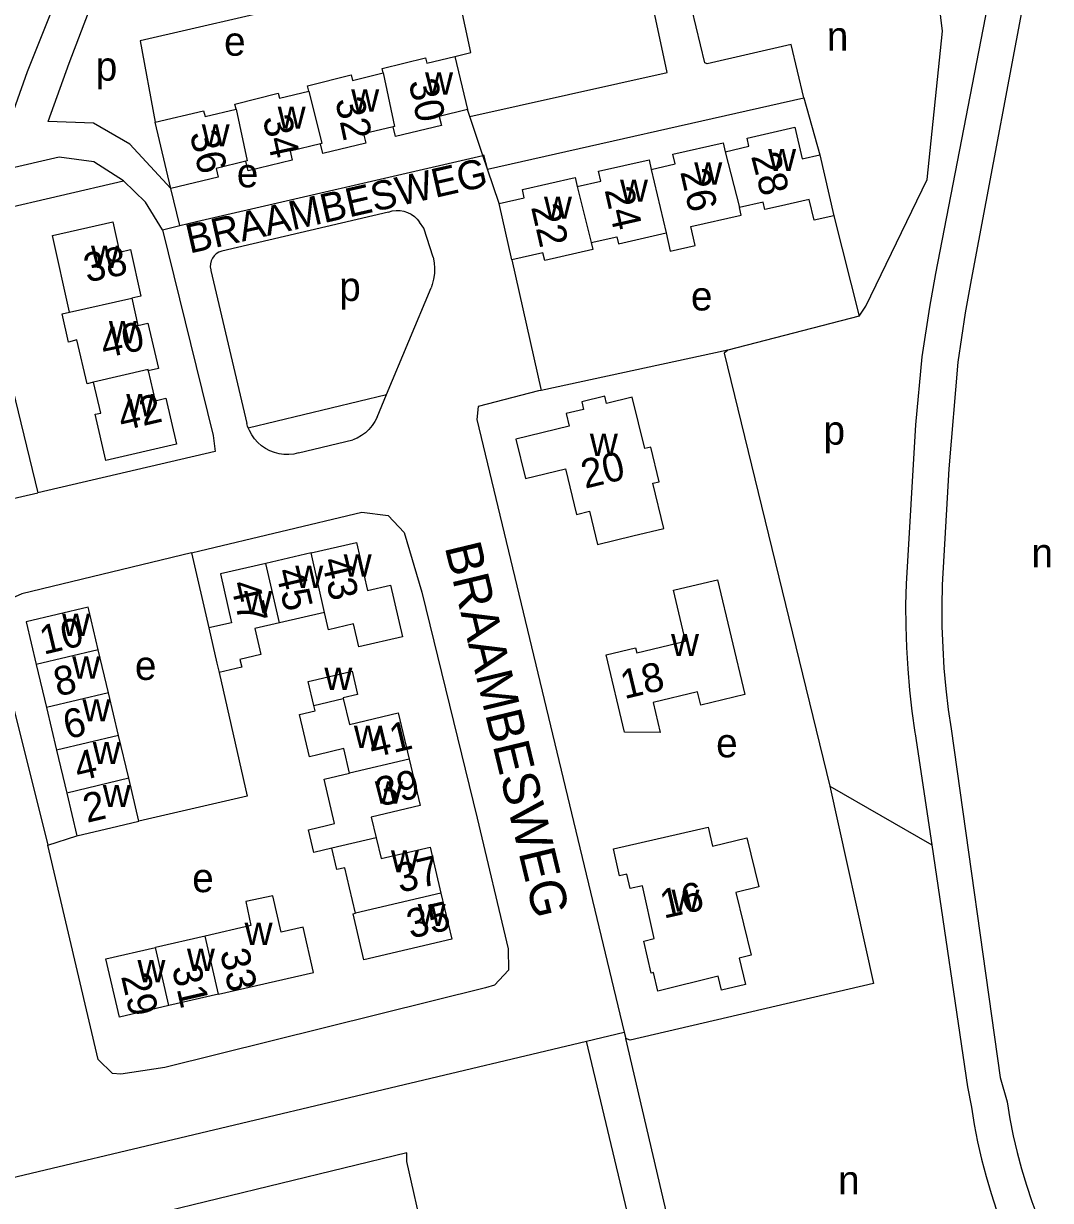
# Model space of a CAD drawing. Extents: x 161936 to 163647, y 386450 to 388633.
# Drawn here: x 163058 to 163200, y 387775.4 to 387938 of the extents above; entities that cross this region are included whole.
import ezdxf

# ---------------------------------------------------------------- set-up
doc = ezdxf.new("R2010")
doc.units = 0
for name, color, linetype in [('BLT_Basislijn', 7, 'Continuous'), ('BLT_Bebouwing', 7, 'Continuous'), ('BLT_Centroide', 7, 'Continuous'), ('BLT_Huisnummer', 7, 'Continuous'), ('BLT_Huisnummer_ tussenligend', 7, 'Continuous'), ('BLT_Onderverdeling_panden', 7, 'Continuous'), ('BLT_Straatnaam', 7, 'Continuous'), ('BLT_Straatnaam_verkleind', 7, 'Continuous')]:
    doc.layers.add(name, color=color, linetype=linetype)

msp = doc.modelspace()

# ---------------------------------------------------------------- linework, layer by layer
at = {"layer": 'BLT_Basislijn'}
for p, q in [((163122.16, 387917.88), (163165.89, 387927.73)), ((163119.71, 387925.16), (163119.39, 387926.12)), ((163121.52, 387919.78), (163119.71, 387925.16)), ((163122.16, 387917.88), (163121.52, 387919.78)), ((163123.75, 387913.14), (163122.16, 387917.88)), ((163054.21, 387912.18), (163071.85, 387916.26)), ((163079.64, 387910.09), (163078.4, 387915.22)), ((163108.46, 387911.96), (163085.42, 387906.55)), ((163077.23, 387909.51), (163079.64, 387910.09)), ((163125.53, 387905.34), (163129.55, 387887.31)), ((163083.94, 387903.9), (163088.9, 387882.76)), ((163108.19, 387886.73), (163114.36, 387901.51)), ((163155.37, 387892.88), (163129.55, 387887.31)), ((163182.19, 387891.95), (163181.29, 387882.57)), ((163187.14, 387891.21), (163185.89, 387876.47)), ((163089.1, 387882.14), (163108.19, 387886.73)), ((163106.89, 387883.63), (163108.19, 387886.73)), ((163181.29, 387882.57), (163180.01, 387860.6)), ((163096.02, 387878.67), (163103.56, 387880.48)), ((163185.89, 387876.47), (163185.01, 387860.42)), ((163081.26, 387864.85), (163083.65, 387854.48)), ((163181.26, 387839.85), (163183.54, 387824.5)), ((163186.21, 387840.54), (163193.02, 387792.37)), ((163169.48, 387832.62), (163183.54, 387824.5)), ((163061.39, 387824.44), (163065.41, 387825.76)), ((163183.54, 387824.5), (163188.51, 387791.06)), ((163042.83, 387775.25), (163135.83, 387797.38)), ((163135.83, 387797.38), (163141.04, 387798.62)), ((163143.61, 387764.76), (163135.83, 387797.38)), ((163141.04, 387798.62), (163141.25, 387797.73)), ((163148.02, 387768.84), (163141.25, 387797.73)), ((163188.51, 387791.06), (163189.04, 387788.27)), ((163193.02, 387792.37), (163193.99, 387788.97))]:
    msp.add_line(p, q, dxfattribs=at)
for points in [[(163119.71, 387925.16), (163146.99, 387931.23), (163143.9, 387945.74), (163140.82, 387957.55)], [(163173.54, 387897.57), (163174.46, 387898.97), (163182.93, 387916.47), (163185.05, 387936.95), (163183.74, 387947.62), (163182.68, 387953.04)], [(163165.89, 387927.73), (163164.11, 387935.14), (163152.53, 387932.46), (163152.21, 387932.61), (163148.01, 387950.07)], [(163192.73, 387948.17), (163184.08, 387903.48), (163183.23, 387898.84), (163182.19, 387891.95)], [(163117.65, 387933.48), (163119.84, 387934.02), (163117.36, 387945.61), (163074.15, 387935.63), (163076.23, 387924.38)], [(163197.23, 387946.49), (163189, 387902.58), (163188.16, 387898.02), (163187.14, 387891.21)], [(163078.4, 387915.22), (163072.75, 387921.34), (163067.69, 387924.27), (163061.44, 387924.46), (163064.34, 387932.55), (163067.37, 387940.53)], [(163061.68, 387939.16), (163058.55, 387931.34), (163055.32, 387922.2), (163038.11, 387918.5)], [(163165.89, 387927.73), (163168.1, 387919.88)], [(163071.85, 387916.26), (163067.76, 387918.9), (163062.98, 387919.53), (163047.59, 387916.01)], [(163079.64, 387910.09), (163081.95, 387910.65), (163121.52, 387919.78)], [(163122.16, 387917.88), (163121.66, 387919.82), (163121.52, 387919.78)], [(163077.23, 387909.51), (163074.91, 387913.35), (163071.85, 387916.26)], [(163039.14, 387914.29), (163049.22, 387873.49), (163051.35, 387871.54), (163052.72, 387871.51), (163060.02, 387873.16)], [(163054.21, 387912.18), (163051.99, 387908.13), (163051.83, 387906.76), (163060.02, 387873.16)], [(163108.46, 387911.96), (163108.98, 387912.11), (163109.52, 387912.17), (163110.07, 387912.16), (163110.61, 387912.07), (163111.12, 387911.9), (163111.61, 387911.66), (163112.06, 387911.35), (163112.45, 387910.97), (163112.78, 387910.56)], [(163170.03, 387911.44), (163173.54, 387897.57)], [(163077.23, 387909.51), (163084.24, 387881.07), (163084.54, 387878.87), (163060.02, 387873.16)], [(163114.65, 387905.71), (163113.36, 387909.74), (163112.78, 387910.56)], [(163085.42, 387906.55), (163085.04, 387906.4), (163084.68, 387906.19), (163084.38, 387905.91), (163084.14, 387905.58), (163083.97, 387905.21), (163083.87, 387904.81), (163083.85, 387904.4), (163083.91, 387904), (163083.94, 387903.9)], [(163114.65, 387905.71), (163114.78, 387904.96), (163114.83, 387904.21), (163114.81, 387903.45), (163114.7, 387902.7), (163114.52, 387901.97), (163114.36, 387901.51)], [(163173.54, 387897.57), (163155.37, 387892.88)], [(163155.37, 387892.88), (163154.85, 387892.44), (163169.48, 387832.62)], [(163129.55, 387887.31), (163129.2, 387887.24), (163120.85, 387885.08), (163120.69, 387883.27), (163141.04, 387798.62)], [(163106.89, 387883.63), (163106.58, 387883.02), (163106.21, 387882.45), (163105.77, 387881.93), (163105.28, 387881.47), (163104.73, 387881.06), (163104.14, 387880.73), (163103.56, 387880.48)], [(163089.1, 387882.14), (163089.01, 387882.38), (163088.9, 387882.76)], [(163096.02, 387878.67), (163095.37, 387878.52), (163094.7, 387878.45), (163094.02, 387878.46), (163093.35, 387878.54), (163092.7, 387878.71), (163092.07, 387878.95), (163091.47, 387879.27), (163090.92, 387879.65), (163090.41, 387880.1), (163089.96, 387880.6), (163089.57, 387881.16), (163089.26, 387881.75), (163089.1, 387882.14)], [(163081.26, 387864.85), (163082.42, 387865.13), (163104.77, 387870.47), (163108.43, 387870.04), (163110.66, 387867.69), (163113.1, 387859.43), (163120.74, 387828.19), (163124.99, 387810.14), (163125.05, 387807.18), (163123.14, 387805.09), (163121.9, 387804.73), (163077.55, 387793.74), (163071.5, 387792.79), (163070.32, 387792.9), (163068.35, 387794.84), (163061.39, 387824.44)], [(163081.26, 387864.85), (163057.81, 387859.2), (163055.66, 387858.23), (163054.47, 387857.26), (163053.99, 387856.46), (163053.83, 387854.55), (163061.39, 387824.44)], [(163180.01, 387860.6), (163179.94, 387857.66), (163179.96, 387854.71), (163180.05, 387851.77), (163180.23, 387848.83), (163180.48, 387845.89), (163180.81, 387842.97), (163181.23, 387840.05), (163181.26, 387839.85)], [(163185.01, 387860.42), (163184.94, 387857.55), (163184.96, 387854.67), (163185.06, 387851.8), (163185.23, 387848.92), (163185.49, 387846.06), (163185.83, 387843.2), (163186.21, 387840.54)], [(163085.07, 387848.34), (163088.95, 387831.23), (163073.98, 387827.79)], [(163169.48, 387832.62), (163175.49, 387805.32), (163141.87, 387797.51), (163141.25, 387797.73)], [(163189.04, 387788.27), (163189.43, 387785.85), (163189.89, 387783.44), (163190.43, 387781.05), (163191.05, 387778.68), (163191.75, 387776.33), (163192.52, 387774), (163193.37, 387771.7), (163194.29, 387769.43), (163194.67, 387768.56)], [(163193.99, 387788.97), (163194.36, 387786.63), (163194.82, 387784.31), (163195.35, 387782), (163195.95, 387779.71), (163196.64, 387777.45), (163197.4, 387775.2), (163198.23, 387772.99), (163199.14, 387770.8), (163199.24, 387770.58)], [(163113.36, 387770.32), (163110.99, 387780.75), (163110.99, 387781.93), (163067.49, 387771.34), (163069.59, 387762.11)]]:
    msp.add_lwpolyline(points, dxfattribs=at)
at = {"layer": 'BLT_Bebouwing'}
for p, q in [((163117.65, 387933.48), (163119.39, 387926.12)), ((163078.4, 387915.22), (163076.23, 387924.38)), ((163125.53, 387905.34), (163123.75, 387913.14)), ((163097.78, 387864.85), (163091.51, 387863.4)), ((163068.36, 387851.45), (163067.04, 387856.97)), ((163099.63, 387856.63), (163093.41, 387855.19)), ((163069.76, 387845.53), (163068.36, 387851.45)), ((163059.79, 387849.41), (163061.19, 387843.5)), ((163071.17, 387839.62), (163069.76, 387845.53)), ((163061.19, 387843.5), (163062.6, 387837.58)), ((163072.57, 387833.71), (163071.17, 387839.62)), ((163062.6, 387837.58), (163064.01, 387831.67)), ((163073.98, 387827.79), (163072.57, 387833.71)), ((163064.01, 387831.67), (163065.41, 387825.76)), ((163083.13, 387811.9), (163076.28, 387810.33)), ((163084.98, 387803.86), (163078.13, 387802.28))]:
    msp.add_line(p, q, dxfattribs=at)
for points in [[(163107.72, 387931.2), (163107.59, 387931.8), (163113.57, 387933.27), (163113.75, 387932.52), (163117.65, 387933.48)], [(163097.47, 387928.66), (163097.28, 387929.41), (163103.33, 387930.91), (163103.51, 387930.16), (163107.72, 387931.2)], [(163087.4, 387926.18), (163087.25, 387926.88), (163093.24, 387928.41), (163093.41, 387927.7), (163097.47, 387928.66)], [(163076.23, 387924.38), (163082.93, 387925.97), (163083.12, 387925.16), (163087.4, 387926.18)], [(163119.39, 387926.12), (163115.48, 387925.19), (163115.78, 387923.91), (163109.43, 387922.4), (163109.12, 387923.75)], [(163109.12, 387923.75), (163105.04, 387922.78), (163105.34, 387921.48), (163099.38, 387920.07), (163099.07, 387921.39)], [(163154.99, 387920.3), (163158.29, 387921.05), (163158.03, 387922.19), (163164.62, 387923.7), (163165.62, 387919.31), (163168.1, 387919.88)], [(163099.07, 387921.39), (163094.88, 387920.39), (163095.18, 387919.13), (163089.07, 387917.68), (163088.76, 387918.98)], [(163144.79, 387917.86), (163148.07, 387918.61), (163147.77, 387919.96), (163154.71, 387921.54), (163154.99, 387920.3)], [(163168.1, 387919.88), (163170.03, 387911.44)], [(163088.76, 387918.98), (163084.64, 387918), (163084.93, 387916.77), (163078.4, 387915.22)], [(163134.57, 387915.49), (163137.81, 387916.23), (163137.5, 387917.6), (163144.49, 387919.19), (163144.79, 387917.86)], [(163123.75, 387913.14), (163127.24, 387913.93), (163126.97, 387915.1), (163134.28, 387916.76), (163134.57, 387915.49)], [(163170.03, 387911.44), (163167.28, 387910.82), (163166.62, 387913.71), (163162.39, 387912.74), (163160.46, 387912.3), (163160.23, 387913.32), (163156.99, 387912.58)], [(163146.84, 387909.07), (163147.41, 387906.56), (163150.84, 387907.34), (163150.24, 387909.96), (163157.23, 387911.55), (163156.99, 387912.58)], [(163064.41, 387898.12), (163062.03, 387908.73), (163070.37, 387910.6), (163071.3, 387906.43), (163072.83, 387906.77), (163074.27, 387900.33), (163072.99, 387900.05)], [(163136.5, 387907.75), (163140.05, 387908.56), (163140.27, 387907.58), (163146.84, 387909.07)], [(163136.5, 387907.75), (163136.72, 387906.79), (163130.06, 387905.27), (163129.82, 387906.32), (163125.53, 387905.34)], [(163072.99, 387900.05), (163073.83, 387896.29), (163075.21, 387896.61), (163076.68, 387890.33), (163075.28, 387890)], [(163067.71, 387888.45), (163066.83, 387888.24), (163065.42, 387894.28), (163064.25, 387894), (163063.39, 387897.89), (163064.41, 387898.12)], [(163075.28, 387890), (163076.24, 387885.89), (163077.68, 387886.23), (163079.17, 387879.89), (163069.43, 387877.61), (163067.93, 387884.01), (163068.7, 387884.19), (163067.71, 387888.45)], [(163142.24, 387867.2), (163146.51, 387868.24), (163145, 387874.48), (163145.89, 387874.7), (163144.73, 387879.48), (163143.88, 387879.27), (163142.16, 387886.37), (163138.61, 387885.51), (163138.37, 387886.51), (163135.18, 387885.74), (163135.44, 387884.69), (163133.01, 387884.11), (163133.43, 387882.37), (163126.08, 387880.59), (163127.4, 387875.15), (163132.93, 387876.49), (163134.46, 387870.16), (163136.27, 387870.6), (163137.38, 387866.02), (163142.24, 387867.2)], [(163097.78, 387864.85), (163104.05, 387866.3), (163105.59, 387859.66), (163108.76, 387860.4), (163110.42, 387853.25), (163104.37, 387851.86), (163103.64, 387855.03), (163100.18, 387854.23), (163099.63, 387856.63)], [(163091.51, 387863.4), (163085.24, 387861.95), (163086.8, 387855.21), (163083.65, 387854.48)], [(163152.73, 387860.85), (163153.92, 387861.13), (163157.71, 387845.29), (163151.62, 387843.83), (163151.19, 387845.63), (163145.03, 387844.16), (163146.01, 387840.05), (163141.11, 387840.1), (163138.57, 387850.76), (163142.62, 387851.72), (163142.78, 387851.05), (163149.54, 387852.66), (163147.87, 387859.69), (163152.73, 387860.85)], [(163067.04, 387856.97), (163066.95, 387857.36), (163058.38, 387855.32), (163059.79, 387849.41)], [(163083.65, 387854.48), (163084.77, 387849.61), (163085.07, 387848.34)], [(163093.41, 387855.19), (163089.98, 387854.39), (163090.81, 387850.8), (163087.95, 387850.14), (163088.19, 387849.06), (163085.07, 387848.34)], [(163098.17, 387843.76), (163097.39, 387847.07), (163098.58, 387847.35), (163103.45, 387848.5), (163104.21, 387845.28), (163102.2, 387844.81), (163102.22, 387844.71)], [(163102.22, 387844.71), (163103.07, 387841.13), (163109.83, 387842.73), (163111.34, 387836.34)], [(163103.09, 387834.39), (163102.28, 387837.8), (163098.7, 387836.96), (163097.54, 387836.68), (163096.16, 387842.52), (163098.34, 387843.04), (163098.17, 387843.76)], [(163111.34, 387836.34), (163112.85, 387829.95), (163106.1, 387828.35), (163106.78, 387825.47)], [(163100.65, 387824.03), (163098.17, 387823.44), (163097.4, 387826.6), (163099.9, 387827.18), (163101.02, 387827.45), (163099.58, 387833.56), (163103.09, 387834.39)], [(163065.41, 387825.76), (163067.93, 387826.36), (163070.08, 387826.87), (163073.98, 387827.79)], [(163106.78, 387825.47), (163107.46, 387822.6), (163114.21, 387824.19), (163115.71, 387817.84)], [(163103.93, 387815.05), (163103.1, 387818.57), (163102.44, 387821.35), (163101.34, 387821.09), (163100.65, 387824.03)], [(163084.98, 387803.86), (163098.11, 387806.87), (163096.68, 387813.14), (163093.65, 387812.44), (163092.51, 387817.44), (163088.77, 387816.69), (163089.43, 387813.35), (163083.13, 387811.9)], [(163115.71, 387817.84), (163117.21, 387811.48), (163105.08, 387808.61), (163103.58, 387814.97), (163103.93, 387815.05)], [(163078.13, 387802.28), (163071.28, 387800.71), (163069.43, 387808.76), (163076.28, 387810.33)]]:
    msp.add_lwpolyline(points, dxfattribs=at)
msp.add_lwpolyline([(163139.57, 387823.97), (163152.63, 387826.94), (163153.27, 387824.33), (163157.99, 387825.49), (163159.65, 387818.7), (163156.47, 387817.92), (163158.59, 387809.27), (163156.93, 387808.86), (163157.83, 387805.21), (163154.51, 387804.4), (163154.03, 387806.35), (163145.68, 387804.3), (163145.1, 387806.88), (163144.77, 387806.79), (163143.77, 387811.21), (163145.19, 387811.54), (163143.58, 387818.84), (163141.87, 387818.46), (163141.43, 387820.47), (163140.41, 387820.24)], close=True, dxfattribs=at)
at = {"layer": 'BLT_Onderverdeling_panden'}
for p, q in [((163154.99, 387920.3), (163156.99, 387912.58)), ((163144.79, 387917.86), (163146.84, 387909.07)), ((163134.57, 387915.49), (163136.5, 387907.75)), ((163064.41, 387898.12), (163072.99, 387900.05)), ((163099.63, 387856.63), (163097.78, 387864.85)), ((163093.41, 387855.19), (163091.51, 387863.4)), ((163068.36, 387851.45), (163059.79, 387849.41)), ((163069.76, 387845.53), (163061.19, 387843.5)), ((163098.17, 387843.76), (163102.22, 387844.71)), ((163071.17, 387839.62), (163062.6, 387837.58)), ((163111.34, 387836.34), (163103.09, 387834.39)), ((163072.57, 387833.71), (163064.01, 387831.67)), ((163106.78, 387825.47), (163100.65, 387824.03)), ((163115.71, 387817.84), (163103.93, 387815.05)), ((163078.13, 387802.28), (163076.28, 387810.33)), ((163084.98, 387803.86), (163083.13, 387811.9))]:
    msp.add_line(p, q, dxfattribs=at)
for points in [[(163107.72, 387931.2), (163109.31, 387923.79), (163109.12, 387923.75)], [(163097.47, 387928.66), (163099.27, 387921.43), (163099.07, 387921.39)], [(163087.4, 387926.18), (163088.95, 387919.02), (163088.76, 387918.98)], [(163075.28, 387890), (163075.24, 387890.2), (163067.71, 387888.45)]]:
    msp.add_lwpolyline(points, dxfattribs=at)

# ---------------------------------------------------------------- texts
at = {"layer": 'BLT_Centroide'}
for s, p in [('n', (163169.05, 387934.29)), ('e', (163085.75, 387933.57)), ('p', (163068.02, 387930.12)), ('w', (163113.53, 387928.19)), ('w', (163103.32, 387925.84)), ('w', (163093.16, 387923.47)), ('w', (163082.66, 387921.03)), ('w', (163160.94, 387917.62)), ('e', (163087.51, 387915.38)), ('w', (163150.73, 387915.75)), ('w', (163140.47, 387913.38)), ('w', (163129.96, 387911.03)), ('w', (163067.36, 387904.25)), ('p', (163101.67, 387899.68)), ('e', (163150.27, 387898.36)), ('w', (163069.83, 387893.84)), ('w', (163072.23, 387883.75)), ('p', (163168.59, 387879.82)), ('w', (163136.3, 387878.25)), ('n', (163197.33, 387862.86)), ('w', (163102.28, 387861.58)), ('w', (163095.59, 387860.02)), ('w', (163088.53, 387856.5)), ('w', (163063.37, 387853.38)), ('w', (163147.52, 387850.59)), ('w', (163064.77, 387847.47)), ('e', (163073.43, 387847.3)), ('w', (163099.61, 387845.92)), ('w', (163066.18, 387841.56)), ('w', (163103.69, 387837.91)), ('e', (163153.75, 387836.6)), ('w', (163067.59, 387835.66)), ('w', (163106.59, 387830.19)), ('w', (163068.99, 387829.72)), ('w', (163108.81, 387820.69)), ('e', (163081.35, 387817.96)), ('w', (163147.58, 387815.25)), ('w', (163112.51, 387813.28)), ('w', (163088.59, 387810.66)), ('w', (163080.62, 387807.09)), ('w', (163073.78, 387805.52)), ('n', (163170.61, 387776.18))]:
    msp.add_text(s, height=4, dxfattribs=at).set_placement(p)
at = {"layer": 'BLT_Huisnummer'}
for s, rotation, p in [('30', 282.1023, (163111.24, 387929.96)), ('36', 283.3386, (163080.98, 387922.79)), ('28', 284.5105, (163158.56, 387919.7)), ('22', 282.8367, (163128.16, 387912.66)), ('38', 12.0417, (163066.82, 387902.21)), ('42', 13.1599, (163071.64, 387881.7)), ('20', 13.625, (163135.63, 387873.71)), ('43', 283.0175, (163099.19, 387863.82)), ('47', 282.9603, (163086.62, 387860.61)), ('10', 13.369, (163060.81, 387850.77)), ('18', 13.4246, (163141.07, 387844.63)), ('6', 13.372, (163064.06, 387839.08)), ('41', 13.2989, (163106.24, 387836.5)), ('2', 13.3609, (163066.79, 387827.53)), ('16', 12.8134, (163146.51, 387814.29)), ('35', 13.3003, (163111.53, 387811.52)), ('33', 282.927, (163085.16, 387809.73)), ('29', 282.9338, (163071.5, 387806.35))]:
    msp.add_text(s, height=4, rotation=rotation, dxfattribs=at).set_placement(p)
at = {"layer": 'BLT_Huisnummer_ tussenligend'}
for s, rotation, p in [('32', 282.1023, (163101.09, 387927.44)), ('34', 282.1023, (163091.07, 387924.96)), ('26', 282.8367, (163148.77, 387917.53)), ('24', 282.8367, (163138.32, 387915.02)), ('40', 12.0417, (163069.16, 387891.75)), ('45', 283.0175, (163092.86, 387862.35)), ('8', 13.372, (163062.74, 387844.98)), ('4', 13.3609, (163065.6, 387833.27)), ('39', 13.3003, (163107.25, 387829.77)), ('37', 13.3003, (163110.04, 387817.85)), ('31', 282.9338, (163078.52, 387807.53))]:
    msp.add_text(s, height=4, rotation=rotation, dxfattribs=at).set_placement(p)
at = {"layer": 'BLT_Straatnaam'}
msp.add_text('BRAAMBESWEG', height=5, rotation=283.59, dxfattribs=at).set_placement((163116.22, 387865.7))
at = {"layer": 'BLT_Straatnaam_verkleind'}
msp.add_text('BRAAMBESWEG', height=4, rotation=12.7807, dxfattribs=at).set_placement((163080.99, 387906.21))

doc.saveas('drawing.dxf')
